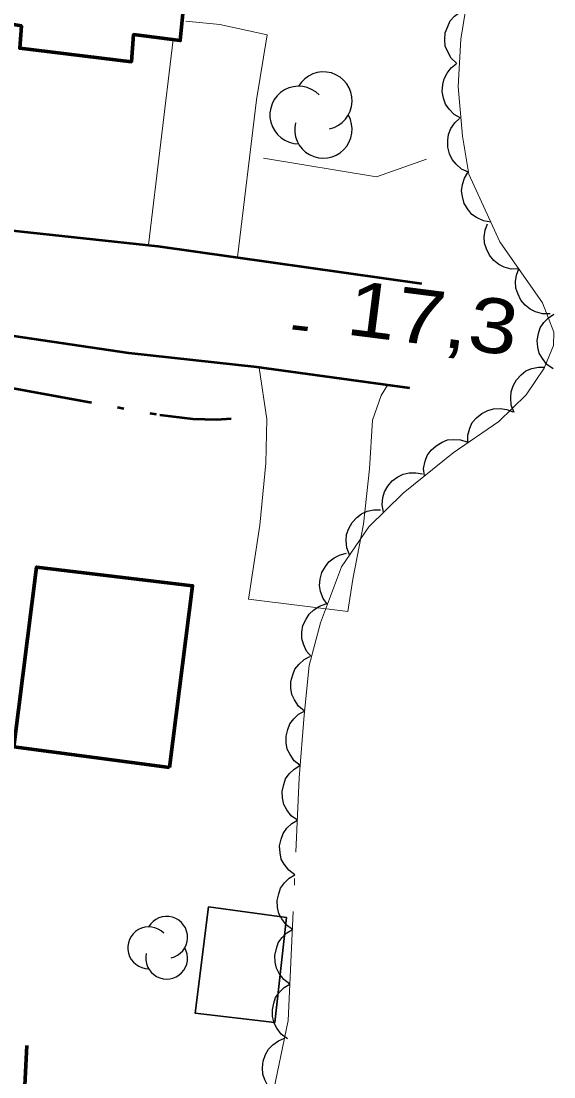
# Model space of a CAD drawing. Extents: x 386081 to 389416, y 5130568 to 5134082.
# Drawn here: x 387680.8 to 387710, y 5132142.5 to 5132200.4 of the extents above; entities that cross this region are included whole.
import ezdxf

# ---------------------------------------------------------------- set-up
doc = ezdxf.new("R2010")
doc.units = 0
doc.header["$LTSCALE"] = 1.2
for name, pattern in [('DASH_DOUBLE_DOT', [9.2, 5, -1.2, 0.3, -1.2, 0.3, -1.2]), ('DOT_DASHED', [7.7, 5, -1.2, 0.3, -1.2]), ('LONG_DASHED', [7.5, 6, -1.5])]:
    doc.linetypes.add(name, pattern=pattern)
for name, color, linetype, lineweight in [('19', 7, 'Continuous', 13), ('21', 7, 'LONG_DASHED', 35), ('22', 7, 'Continuous', 13), ('3', 7, 'Continuous', 140), ('31', 7, 'Continuous', 70), ('37', 7, 'Continuous', 13), ('4', 7, 'DASH_DOUBLE_DOT', 53), ('44', 7, 'Continuous', 25)]:
    doc.layers.add(name, color=color, linetype=linetype, lineweight=lineweight)

msp = doc.modelspace()

# ---------------------------------------------------------------- linework, layer by layer
at = {"layer": '19'}
msp.add_line((387687.78, 5132188.12), (387689.13, 5132199.37), dxfattribs=at)
for points in [[(387689.83, 5132200.38), (387691.69, 5132200.2), (387694.3, 5132199.63), (387693.71, 5132196.07), (387692.66, 5132187.44)], [(387693.85, 5132181.38), (387694.27, 5132178.55), (387694.23, 5132176.15), (387693.89, 5132172.75), (387693.27, 5132168.69), (387698.73, 5132168.01), (387698.99, 5132169.78), (387699.59, 5132172.8), (387699.91, 5132175.83), (387700.08, 5132178.51), (387700.55, 5132179.86), (387700.89, 5132180.42)]]:
    msp.add_lwpolyline(points, dxfattribs=at)
at = {"layer": '21', "linetype": 'Continuous', "lineweight": 53}
for points in [[(387663.01, 5132202.96), (387662.5, 5132199.09), (387662.01, 5132196.19), (387662.79, 5132194.03), (387664.18, 5132192.63), (387665.92, 5132191.26), (387667.75, 5132190.66), (387680.13, 5132188.93), (387688.3, 5132188.05), (387702.77, 5132185.99)], [(387702.12, 5132180.25), (387693.73, 5132181.41), (387686.7, 5132182.17), (387653.02, 5132187.15), (387645.82, 5132187.7), (387616.9, 5132191.15), (387605.59, 5132192.82), (387590.47, 5132194.8), (387576, 5132196.92)]]:
    msp.add_lwpolyline(points, dxfattribs=at)
at = {"layer": '22', "linetype": 'LONG_DASHED', "lineweight": 70}
msp.add_lwpolyline([(387680.82, 5132138.48), (387681.11, 5132144.21)], dxfattribs=at)
at = {"layer": '3'}
msp.add_line((387695.71, 5132183.61), (387696.5, 5132183.51), dxfattribs=at)
at = {"layer": '31'}
for points in [[(387677.33, 5132200.72), (387678.33, 5132210.2), (387690.43, 5132208.53), (387689.52, 5132199.32), (387686.96, 5132199.65), (387686.84, 5132198.16), (387680.72, 5132198.9), (387680.81, 5132200.12)], [(387688.94, 5132159.46), (387680.39, 5132160.59), (387681.64, 5132170.44), (387690.2, 5132169.42)]]:
    msp.add_lwpolyline(points, close=True, dxfattribs=at)
at = {"layer": '31', "lineweight": 35}
msp.add_lwpolyline([(387691.08, 5132151.82), (387695.35, 5132151.22), (387694.71, 5132145.46), (387690.34, 5132145.98)], close=True, dxfattribs=at)
at = {"layer": '37'}
msp.add_lwpolyline([(387694.1, 5132192.87), (387700.3, 5132191.85), (387703.03, 5132192.82)], dxfattribs=at)
msp.add_lwpolyline([(387694.1, 5132192.87), (387700.3, 5132191.85), (387703.03, 5132192.82)], dxfattribs=at)
at = {"layer": '4'}
msp.add_lwpolyline([(387655.01, 5132183.3), (387657.2, 5132183.25), (387662.2, 5132182.72), (387665.57, 5132182.54), (387671.49, 5132181.91), (387675.72, 5132181.19), (387678.76, 5132180.55), (387688.4, 5132178.79), (387690.22, 5132178.57), (387691.54, 5132178.53), (387692.32, 5132178.59)], dxfattribs=at)
at = {"layer": '44', "linetype": 'DOT_DASHED', "lineweight": 13}
msp.add_lwpolyline([(387694.55, 5132141.26), (387695.45, 5132145.57), (387696.05, 5132158.88), (387696.32, 5132162.33), (387696.59, 5132165.04), (387697.23, 5132167.38), (387698.37, 5132170.45), (387699.88, 5132172.66), (387701.75, 5132174.5), (387704.5, 5132176.71), (387707, 5132178.42), (387708.5, 5132179.89), (387709.5, 5132181.36), (387710.01, 5132182.6), (387710.02, 5132183.33), (387709.41, 5132184.94), (387707.07, 5132188.28), (387705.36, 5132191.99), (387705.01, 5132194.08), (387704.78, 5132196.8), (387704.92, 5132199.39), (387705.31, 5132201.73)], dxfattribs=at)
at = {"layer": '44'}
for points in [[(387704.7, 5132198.07), (387704.4, 5132198.36), (387704.2, 5132198.71), (387704.07, 5132199.02), (387704.04, 5132199.37), (387704.07, 5132199.74), (387704.2, 5132200.1), (387704.33, 5132200.4), (387704.57, 5132200.66), (387704.87, 5132200.88), (387705.19, 5132201.03)], [(387704.93, 5132195.06), (387704.56, 5132195.27), (387704.28, 5132195.56), (387704.09, 5132195.83), (387703.97, 5132196.16), (387703.9, 5132196.52), (387703.94, 5132196.91), (387704, 5132197.23), (387704.17, 5132197.54), (387704.39, 5132197.83), (387704.67, 5132198.05)], [(387705.34, 5132192.1), (387704.96, 5132192.27), (387704.66, 5132192.54), (387704.44, 5132192.79), (387704.3, 5132193.11), (387704.2, 5132193.47), (387704.2, 5132193.85), (387704.24, 5132194.17), (387704.38, 5132194.5), (387704.59, 5132194.81), (387704.85, 5132195.05)], [(387706.57, 5132189.36), (387706.16, 5132189.43), (387705.79, 5132189.61), (387705.52, 5132189.79), (387705.3, 5132190.07), (387705.11, 5132190.39), (387705.01, 5132190.76), (387704.96, 5132191.08), (387705.01, 5132191.43), (387705.13, 5132191.78), (387705.31, 5132192.09)], [(387708.11, 5132186.8), (387707.69, 5132186.79), (387707.3, 5132186.9), (387707, 5132187.04), (387706.73, 5132187.26), (387706.49, 5132187.55), (387706.33, 5132187.89), (387706.22, 5132188.2), (387706.21, 5132188.55), (387706.26, 5132188.92), (387706.39, 5132189.26)], [(387709.83, 5132184.34), (387709.41, 5132184.34), (387709.02, 5132184.45), (387708.72, 5132184.58), (387708.45, 5132184.81), (387708.21, 5132185.09), (387708.05, 5132185.44), (387707.94, 5132185.74), (387707.93, 5132186.1), (387707.98, 5132186.46), (387708.11, 5132186.8)], [(387709.99, 5132181.32), (387709.65, 5132181.56), (387709.4, 5132181.88), (387709.23, 5132182.17), (387709.14, 5132182.51), (387709.12, 5132182.87), (387709.19, 5132183.25), (387709.28, 5132183.56), (387709.48, 5132183.86), (387709.73, 5132184.12), (387710.03, 5132184.32)], [(387707.85, 5132178.93), (387707.69, 5132179.32), (387707.66, 5132179.73), (387707.68, 5132180.06), (387707.79, 5132180.39), (387707.97, 5132180.71), (387708.24, 5132180.99), (387708.49, 5132181.2), (387708.81, 5132181.33), (387709.18, 5132181.41), (387709.54, 5132181.41)], [(387705.3, 5132177.26), (387705.3, 5132177.68), (387705.41, 5132178.07), (387705.55, 5132178.37), (387705.78, 5132178.63), (387706.07, 5132178.87), (387706.41, 5132179.03), (387706.72, 5132179.13), (387707.08, 5132179.14), (387707.44, 5132179.08), (387707.78, 5132178.95)], [(387702.92, 5132175.44), (387702.88, 5132175.85), (387702.97, 5132176.25), (387703.08, 5132176.56), (387703.29, 5132176.85), (387703.56, 5132177.1), (387703.89, 5132177.29), (387704.19, 5132177.42), (387704.54, 5132177.45), (387704.91, 5132177.42), (387705.26, 5132177.32)], [(387700.68, 5132173.45), (387700.6, 5132173.86), (387700.65, 5132174.26), (387700.73, 5132174.58), (387700.91, 5132174.88), (387701.15, 5132175.17), (387701.46, 5132175.39), (387701.75, 5132175.54), (387702.09, 5132175.61), (387702.46, 5132175.62), (387702.82, 5132175.55)], [(387698.82, 5132171.11), (387698.67, 5132171.5), (387698.63, 5132171.9), (387698.65, 5132172.23), (387698.77, 5132172.56), (387698.95, 5132172.89), (387699.22, 5132173.16), (387699.47, 5132173.37), (387699.79, 5132173.51), (387700.15, 5132173.59), (387700.51, 5132173.59)], [(387697.6, 5132168.39), (387697.36, 5132168.73), (387697.23, 5132169.11), (387697.17, 5132169.44), (387697.2, 5132169.79), (387697.3, 5132170.14), (387697.49, 5132170.47), (387697.68, 5132170.74), (387697.97, 5132170.95), (387698.3, 5132171.11), (387698.65, 5132171.2)], [(387696.72, 5132165.52), (387696.45, 5132165.84), (387696.29, 5132166.21), (387696.19, 5132166.53), (387696.2, 5132166.88), (387696.26, 5132167.24), (387696.43, 5132167.59), (387696.59, 5132167.87), (387696.86, 5132168.1), (387697.17, 5132168.3), (387697.51, 5132168.42)], [(387696.34, 5132162.55), (387696.02, 5132162.82), (387695.8, 5132163.16), (387695.65, 5132163.46), (387695.6, 5132163.8), (387695.6, 5132164.17), (387695.7, 5132164.54), (387695.82, 5132164.85), (387696.05, 5132165.12), (387696.32, 5132165.37), (387696.64, 5132165.54)], [(387696.1, 5132159.56), (387695.78, 5132159.82), (387695.55, 5132160.16), (387695.4, 5132160.45), (387695.33, 5132160.8), (387695.33, 5132161.17), (387695.42, 5132161.54), (387695.54, 5132161.84), (387695.75, 5132162.12), (387696.02, 5132162.37), (387696.34, 5132162.55)], [(387695.95, 5132156.57), (387695.61, 5132156.81), (387695.37, 5132157.14), (387695.21, 5132157.43), (387695.14, 5132157.78), (387695.12, 5132158.14), (387695.2, 5132158.52), (387695.3, 5132158.83), (387695.51, 5132159.11), (387695.77, 5132159.37), (387696.08, 5132159.56)], [(387695.81, 5132153.57), (387695.48, 5132153.82), (387695.23, 5132154.15), (387695.07, 5132154.43), (387695, 5132154.78), (387694.98, 5132155.15), (387695.07, 5132155.52), (387695.17, 5132155.83), (387695.37, 5132156.12), (387695.64, 5132156.38), (387695.95, 5132156.57)], [(387695.68, 5132150.57), (387695.34, 5132150.82), (387695.1, 5132151.15), (387694.94, 5132151.44), (387694.87, 5132151.78), (387694.85, 5132152.15), (387694.93, 5132152.53), (387695.03, 5132152.83), (387695.24, 5132153.12), (387695.5, 5132153.38), (387695.81, 5132153.57)], [(387695.54, 5132147.57), (387695.21, 5132147.82), (387694.96, 5132148.15), (387694.8, 5132148.44), (387694.73, 5132148.78), (387694.71, 5132149.15), (387694.8, 5132149.53), (387694.9, 5132149.84), (387695.1, 5132150.12), (387695.37, 5132150.38), (387695.68, 5132150.57)], [(387695.41, 5132144.58), (387695.07, 5132144.83), (387694.83, 5132145.15), (387694.67, 5132145.44), (387694.59, 5132145.79), (387694.58, 5132146.16), (387694.66, 5132146.53), (387694.76, 5132146.84), (387694.97, 5132147.13), (387695.23, 5132147.39), (387695.54, 5132147.57)], [(387694.63, 5132141.66), (387694.34, 5132141.96), (387694.16, 5132142.32), (387694.05, 5132142.63), (387694.03, 5132142.98), (387694.07, 5132143.35), (387694.21, 5132143.71), (387694.36, 5132144), (387694.61, 5132144.25), (387694.91, 5132144.46), (387695.25, 5132144.6)]]:
    msp.add_lwpolyline(points, dxfattribs=at)
for centre, radius, start, end in [((387697.38, 5132196.025), 1.579, 282.26917, 149.72626), ((387696.022, 5132195.236), 1.579, 44.11537, 269.80396), ((387697.38, 5132194.446), 1.579, 166.93686, 29.62122), ((387688.779, 5132150.139), 1.146, 282.26917, 149.72626), ((387687.793, 5132149.566), 1.146, 44.11537, 269.80396), ((387688.779, 5132148.993), 1.146, 166.93686, 29.62122)]:
    msp.add_arc(centre, radius, start, end, dxfattribs=at)

# ---------------------------------------------------------------- texts
at = {"layer": '3', "width": 1.2}
msp.add_text('17,3   ', height=3, rotation=352.745, dxfattribs=at).set_placement((387698.56, 5132183.21))

doc.saveas('drawing.dxf')
